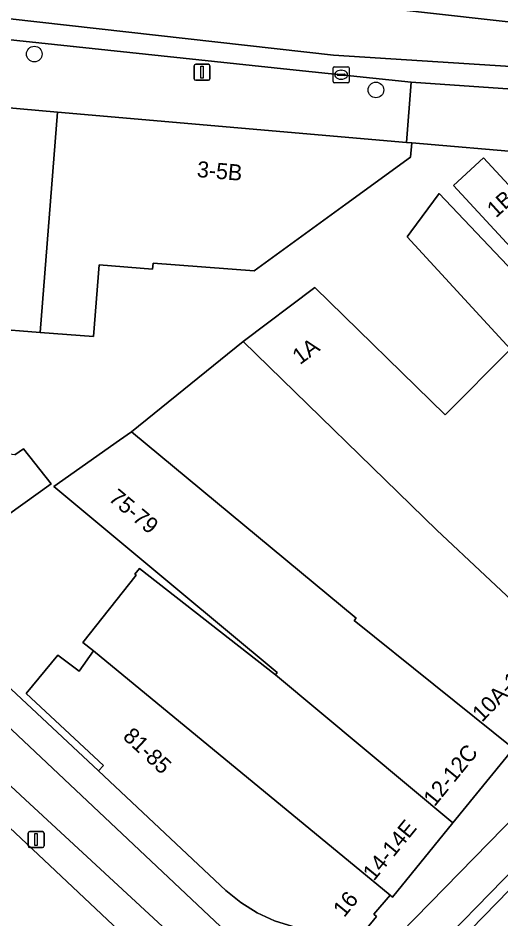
# Model space of a CAD drawing. Extents: x 160663 to 161506, y 382245 to 383291.
# Drawn here: x 160915.9 to 160946, y 382874.6 to 382930.8 of the extents above; entities that cross this region are included whole.
import ezdxf

# ---------------------------------------------------------------- set-up
doc = ezdxf.new("R2010")
doc.units = 0
for name, color, linetype in [('IMGEO_Berm_groen', 7, 'Continuous'), ('IMGEO_Boom', 7, 'Continuous'), ('IMGEO_Erf', 7, 'Continuous'), ('IMGEO_Fietspad_gesloten', 7, 'Continuous'), ('IMGEO_Kolk', 7, 'Continuous'), ('IMGEO_Lichtmast', 7, 'Continuous'), ('IMGEO_OVBaan_gesloten', 7, 'Continuous'), ('IMGEO_Pand', 7, 'Continuous'), ('IMGEO_Pand_nummerreeks', 7, 'Continuous'), ('IMGEO_Rijbaan_lokaal_gesloten', 7, 'Continuous'), ('IMGEO_Verkeerseiland_gesloten', 7, 'Continuous'), ('IMGEO_Voetpad_open', 7, 'Continuous')]:
    doc.layers.add(name, color=color, linetype=linetype)

msp = doc.modelspace()

# ---------------------------------------------------------------- linework, layer by layer
at = {"layer": 'IMGEO_Berm_groen'}
for points in [[(160916.344, 382882.06), (160914.512, 382883.75), (160914.489, 382883.149), (160914.415, 382881.173), (160915.373, 382880.325), (160923.962, 382872.219)], [(160925.442, 382873.646), (160916.344, 382882.06)]]:
    msp.add_lwpolyline(points, dxfattribs=at)
at = {"layer": 'IMGEO_Boom'}
for centre in [(160916.911, 382928.573), (160938.215, 382926.333)]:
    msp.add_circle(centre, 0.489, dxfattribs=at)
at = {"layer": 'IMGEO_Erf'}
for points in [[(160947.698, 382922.415), (160940.445, 382923.031), (160940.375, 382922.144), (160936.334, 382919.201), (160930.624, 382915.042), (160924.32, 382915.538), (160924.29, 382915.158), (160920.955, 382915.421), (160920.602, 382910.95), (160917.281, 382911.212), (160914.169, 382911.457)], [(160948.904, 382914.021), (160943.051, 382920.375), (160944.914, 382922.091), (160947.512, 382919.302)], [(160946.603, 382910.159), (160940.155, 382917.163), (160940.39, 382917.481), (160942.156, 382919.874), (160951.834, 382909.663)], [(160910.655, 382893.438), (160920.925, 382883.848), (160921.225, 382884.187), (160916.401, 382888.684), (160918.377, 382891.079), (160919.706, 382890.067), (160920.608, 382891.343), (160919.929, 382891.86), (160923.256, 382896.063), (160923.178, 382896.125), (160923.463, 382896.485), (160931.944, 382889.847), (160932.062, 382889.988), (160925.745, 382895.256), (160918.136, 382901.602), (160922.223, 382904.483), (160922.98, 382905.016), (160929.946, 382910.637), (160934.398, 382914.01), (160942.541, 382906.075), (160946.591, 382910.148)], [(160915.705, 382903.57), (160916.245, 382903.951), (160917.966, 382901.753), (160913.445, 382898.535)]]:
    msp.add_lwpolyline(points, dxfattribs=at)
at = {"layer": 'IMGEO_Fietspad_gesloten'}
for points in [[(160961.035, 382926.32), (160957.674, 382927.094), (160935.566, 382928.505), (160911.678, 382931.189), (160907.553, 382931.166), (160903.382, 382930.863), (160897.497, 382930.071), (160888.563, 382927.461), (160885.812, 382926.048), (160887.39, 382924.302)], [(160910.39, 382929.798), (160910.629, 382929.789), (160914.84, 382929.519), (160932.851, 382927.616), (160940.406, 382926.828), (160947.93, 382926.301), (160952.94, 382926.027)], [(160974.65, 382909.428), (160938.834, 382872.783)], [(160938.487, 382869.927), (160941.196, 382871.992), (160975.751, 382907.414)], [(160930.334, 382872.438), (160900.346, 382900.709)], [(160897.444, 382900.033), (160900.475, 382897.073), (160914.512, 382883.75), (160916.344, 382882.06), (160925.442, 382873.646), (160928.289, 382870.972)]]:
    msp.add_lwpolyline(points, dxfattribs=at)
at = {"layer": 'IMGEO_Kolk'}
for p, q in [((160935.545, 382926.857), (160935.545, 382927.709)), ((160935.62, 382927.783), (160936.472, 382927.783)), ((160935.804, 382927.277), (160935.804, 382927.289)), ((160936.242, 382927.24), (160935.844, 382927.24)), ((160935.847, 382927.326), (160936.245, 382927.326)), ((160936.033, 382927.563), (160936.058, 382927.563)), ((160936.288, 382927.289), (160936.288, 382927.277)), ((160936.546, 382927.709), (160936.546, 382926.857)), ((160936.472, 382926.783), (160935.62, 382926.783)), ((160936.056, 382927.003), (160936.031, 382927.003))]:
    msp.add_line(p, q, dxfattribs=at)
for points in [[(160935.545, 382926.857), (160935.545, 382927.709)], [(160935.62, 382927.783), (160936.472, 382927.783)], [(160936.546, 382927.709), (160936.546, 382926.857)], [(160936.472, 382926.783), (160935.62, 382926.783)]]:
    msp.add_lwpolyline(points, dxfattribs=at)
for centre, radius, start, end in [((160935.622, 382927.707), 0.0765, 91.552, 178.448), ((160935.622, 382927.707), 0.0765, 91.552, 178.448), ((160935.844, 382927.286), 0.0403, 85.8775, 175.7526), ((160935.841, 382927.276), 0.0366, 178.938, 274.7102), ((160936.245, 382927.283), 0.043, 264.8664, 352.4533), ((160936.249, 382927.288), 0.0386, 1.7309, 96.639), ((160936.47, 382927.707), 0.0765, 1.552, 88.448), ((160936.47, 382927.707), 0.0765, 1.552, 88.448), ((160935.622, 382926.859), 0.0765, 181.552, 268.448), ((160935.622, 382926.859), 0.0765, 181.552, 268.448), ((160936.47, 382926.859), 0.0765, 271.552, 358.448), ((160936.47, 382926.859), 0.0765, 271.552, 358.448)]:
    msp.add_arc(centre, radius, start, end, dxfattribs=at)
for centre, major_axis, ratio, start_param, end_param in [((160936.032, 382927.283), (-0.387, 0.002), 0.722429, 4.712389, 7.853982), ((160936.057, 382927.283), (-0.39, 0.002), 0.717154, 1.570796, 4.712389)]:
    msp.add_ellipse(centre, major_axis=major_axis, ratio=ratio, start_param=start_param, end_param=end_param, dxfattribs=at)
at = {"layer": 'IMGEO_Lichtmast'}
for p, q in [((160926.874, 382927.037), (160926.874, 382927.837)), ((160926.874, 382927.837), (160926.874, 382927.037)), ((160926.974, 382927.937), (160927.764, 382927.937)), ((160927.764, 382927.937), (160926.974, 382927.937)), ((160927.864, 382927.837), (160927.864, 382927.037)), ((160927.864, 382927.037), (160927.864, 382927.837)), ((160927.764, 382926.937), (160926.974, 382926.937)), ((160926.974, 382926.937), (160927.764, 382926.937)), ((160916.63, 382880.067), (160917.42, 382880.067)), ((160917.42, 382880.067), (160916.63, 382880.067)), ((160916.53, 382879.167), (160916.53, 382879.967)), ((160916.53, 382879.967), (160916.53, 382879.167)), ((160917.52, 382879.967), (160917.52, 382879.167)), ((160917.52, 382879.167), (160917.52, 382879.967)), ((160917.42, 382879.067), (160916.63, 382879.067)), ((160916.63, 382879.067), (160917.42, 382879.067))]:
    msp.add_line(p, q, dxfattribs=at)
for points in [[(160927.294, 382927.812), (160927.444, 382927.812), (160927.444, 382927.062), (160927.294, 382927.062), (160927.294, 382927.812)], [(160916.95, 382879.942), (160917.1, 382879.942), (160917.1, 382879.192), (160916.95, 382879.192), (160916.95, 382879.942)]]:
    msp.add_lwpolyline(points, dxfattribs=at)
for centre, start, end in [((160926.974, 382927.837), 90, 180), ((160926.974, 382927.837), 90, 180), ((160927.764, 382927.837), 0, 90), ((160927.764, 382927.837), 360, 90), ((160926.974, 382927.037), 180, 270), ((160926.974, 382927.037), 180, 270), ((160927.764, 382927.037), 270, 0), ((160927.764, 382927.037), 270, 0), ((160916.63, 382879.967), 90, 180), ((160916.63, 382879.967), 90, 180), ((160917.42, 382879.967), 0, 90), ((160917.42, 382879.967), 360, 90), ((160916.63, 382879.167), 180, 270), ((160916.63, 382879.167), 180, 270), ((160917.42, 382879.167), 270, 0), ((160917.42, 382879.167), 270, 0)]:
    msp.add_arc(centre, 0.1, start, end, dxfattribs=at)
at = {"layer": 'IMGEO_OVBaan_gesloten'}
for points in [[(160978.934, 382913.776), (160981.785, 382916.694), (160978.816, 382919.461), (160972.145, 382924.641), (160967.578, 382927.438), (160959.79, 382929.599), (160951.086, 382930.055), (160918.971, 382933.683), (160909.581, 382934.405), (160903.988, 382934.545), (160897.982, 382933.621), (160890.673, 382931.836), (160882.904, 382929.187), (160870.47, 382922.866), (160873.972, 382919.336)], [(160888.563, 382927.461), (160897.497, 382930.071), (160903.382, 382930.863), (160907.553, 382931.166), (160911.678, 382931.189), (160935.566, 382928.505), (160957.674, 382927.094), (160961.035, 382926.32)]]:
    msp.add_lwpolyline(points, dxfattribs=at)
msp.add_lwpolyline([(160978.235, 382904.348), (160983.292, 382909.484), (160980.971, 382911.704), (160978.87, 382909.571), (160976.231, 382906.892), (160941.719, 382871.483), (160939.026, 382868.723), (160938.967, 382868.67), (160938.69, 382868.375), (160941.097, 382866.243), (160944.318, 382869.536), (160948.009, 382873.34)], close=True, dxfattribs=at)
at = {"layer": 'IMGEO_Pand'}
for points in [[(160918.365, 382924.954), (160912.298, 382925.482), (160912.132, 382925.497), (160911.417, 382916.437), (160911.41, 382916.36), (160911.398, 382916.231), (160914.522, 382915.935), (160914.169, 382911.457), (160917.281, 382911.212)], [(160918.365, 382924.954), (160917.281, 382911.212), (160920.602, 382910.95), (160920.955, 382915.421), (160924.29, 382915.158), (160924.32, 382915.538), (160930.624, 382915.042), (160936.334, 382919.201), (160940.375, 382922.144), (160940.445, 382923.031), (160940.114, 382923.06)], [(160950.858, 382915.82), (160949.015, 382917.688), (160947.512, 382919.302), (160944.914, 382922.091), (160943.051, 382920.375), (160948.904, 382914.021)], [(160946.591, 382910.148), (160951.249, 382905.071), (160958.177, 382898.714), (160959.329, 382897.657), (160961.123, 382899.543), (160961.3, 382899.375), (160962.405, 382900.537), (160962.242, 382900.693), (160963.933, 382902.47), (160956.94, 382909.02), (160954.133, 382912.08), (160951.834, 382909.663), (160942.156, 382919.874), (160940.39, 382917.481), (160940.155, 382917.163), (160946.603, 382910.159)], [(160946.591, 382910.148), (160942.541, 382906.075), (160934.398, 382914.01), (160929.946, 382910.637), (160942.018, 382898.873), (160951.057, 382890.389), (160956.948, 382896.81), (160956.667, 382897.068), (160958.177, 382898.714), (160951.249, 382905.071)], [(160942.018, 382898.873), (160929.946, 382910.637), (160922.98, 382905.016), (160936.985, 382893.375), (160936.856, 382893.234), (160946.792, 382885.259), (160951.444, 382890.027), (160951.057, 382890.389)], [(160909.045, 382895.403), (160913.261, 382898.405), (160913.445, 382898.535), (160917.966, 382901.753), (160916.245, 382903.951), (160915.705, 382903.57), (160910.366, 382904.283), (160910.326, 382904.753), (160909.267, 382904.892), (160908.804, 382906.641), (160905.255, 382904.907), (160900.762, 382902.712)], [(160936.985, 382893.375), (160922.98, 382905.016), (160922.223, 382904.483), (160918.136, 382901.602), (160925.745, 382895.256), (160932.062, 382889.988), (160931.944, 382889.847), (160943.016, 382880.612), (160946.792, 382885.259), (160936.856, 382893.234)], [(160931.944, 382889.847), (160923.463, 382896.485), (160923.178, 382896.125), (160923.256, 382896.063), (160919.929, 382891.86), (160920.608, 382891.343), (160939.108, 382876.103), (160939.251, 382875.978), (160943.016, 382880.612)], [(160920.608, 382891.343), (160919.706, 382890.067), (160918.377, 382891.079), (160916.401, 382888.684), (160921.225, 382884.187), (160920.925, 382883.848), (160928.865, 382876.393), (160929.798, 382875.64), (160930.803, 382875.007), (160931.893, 382874.502), (160933.032, 382874.14), (160934.152, 382873.957), (160935.338, 382873.9), (160937.592, 382873.956), (160938.257, 382874.773), (160938.078, 382874.918), (160939.108, 382876.103)]]:
    msp.add_lwpolyline(points, close=True, dxfattribs=at)
at = {"layer": 'IMGEO_Rijbaan_lokaal_gesloten'}
msp.add_lwpolyline([(160897.982, 382933.621), (160903.988, 382934.545), (160909.581, 382934.405), (160918.971, 382933.683), (160951.086, 382930.055), (160959.79, 382929.599), (160967.578, 382927.438), (160972.145, 382924.641), (160978.816, 382919.461), (160981.785, 382916.694), (160985.435, 382920.431)], dxfattribs=at)
msp.add_lwpolyline([(160920.419, 382868.265), (160923.962, 382872.219), (160915.373, 382880.325), (160914.415, 382881.173), (160897.873, 382896.769), (160895.719, 382898.788), (160881.554, 382912.179), (160878.596, 382910.215), (160898.025, 382890.727)], close=True, dxfattribs=at)
at = {"layer": 'IMGEO_Verkeerseiland_gesloten'}
for points in [[(160975.751, 382907.414), (160941.196, 382871.992)], [(160941.719, 382871.483), (160976.231, 382906.892)]]:
    msp.add_lwpolyline(points, dxfattribs=at)
at = {"layer": 'IMGEO_Voetpad_open'}
for points in [[(160886.402, 382917.012), (160889.963, 382918.754), (160892.779, 382920.122), (160902.46, 382924.753), (160903.46, 382925.232), (160906.9, 382925.968), (160912.132, 382925.497), (160912.298, 382925.482), (160918.365, 382924.954), (160940.114, 382923.06), (160940.406, 382926.828), (160932.851, 382927.616), (160914.84, 382929.519)], [(160920.925, 382883.848), (160910.655, 382893.438), (160910.887, 382893.661), (160909.045, 382895.403), (160900.762, 382902.712), (160899.791, 382903.267), (160898.769, 382905.408), (160892.24, 382918.549), (160892.779, 382920.122), (160889.963, 382918.754)], [(160969.409, 382908.377), (160969.691, 382908.048), (160963.933, 382902.47), (160962.242, 382900.693), (160962.405, 382900.537), (160961.3, 382899.375), (160961.123, 382899.543), (160959.329, 382897.657), (160958.177, 382898.714), (160956.667, 382897.068), (160956.948, 382896.81), (160951.057, 382890.389), (160951.444, 382890.027), (160946.792, 382885.259), (160943.016, 382880.612), (160939.251, 382875.978), (160939.108, 382876.103), (160938.078, 382874.918), (160938.257, 382874.773), (160937.592, 382873.956), (160938.834, 382872.783), (160974.65, 382909.428)], [(160900.346, 382900.709), (160930.334, 382872.438)], [(160938.834, 382872.783), (160937.592, 382873.956), (160935.338, 382873.9), (160934.152, 382873.957), (160933.032, 382874.14), (160931.893, 382874.502), (160930.803, 382875.007), (160929.798, 382875.64), (160928.865, 382876.393), (160920.925, 382883.848)]]:
    msp.add_lwpolyline(points, dxfattribs=at)
msp.add_lwpolyline([(160947.698, 382922.415), (160947.93, 382926.301), (160940.406, 382926.828), (160940.114, 382923.06), (160940.445, 382923.031)], close=True, dxfattribs=at)

# ---------------------------------------------------------------- texts
at = {"layer": 'IMGEO_Pand_nummerreeks'}
for s, rotation, p in [('3-5B', 355.0225, (160927.024, 382920.907)), ('1B', 42.2148, (160945.699, 382918.314)), ('1A', 36.1896, (160933.472, 382909.158)), ('75-79', 320.1737, (160921.488, 382900.759)), ('10A-10D', 45.7047, (160944.832, 382886.859)), ('81-85', 316.8276, (160922.377, 382885.921)), ('12-12C', 50.9016, (160941.867, 382881.577)), ('14-14E', 50.7068, (160938.084, 382876.935)), ('16', 50.8557, (160936.232, 382874.661))]:
    msp.add_text(s, height=1, rotation=rotation, dxfattribs=at).set_placement(p)

doc.saveas('drawing.dxf')
